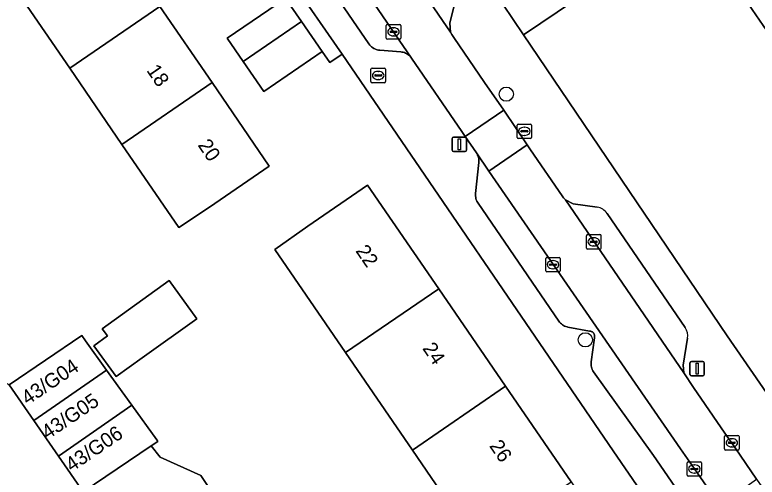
# Model space of a CAD drawing. Extents: x 157445 to 158888, y 383061 to 384688.
# Drawn here: x 158346.2 to 158397.4, y 383546.2 to 383578.1 of the extents above; entities that cross this region are included whole.
import ezdxf

# ---------------------------------------------------------------- set-up
doc = ezdxf.new("R2010")
doc.units = 0
for name, color, linetype in [('IMGEO_Boom', 7, 'Continuous'), ('IMGEO_Brandkraan', 7, 'Continuous'), ('IMGEO_Erf', 7, 'Continuous'), ('IMGEO_Kolk', 7, 'Continuous'), ('IMGEO_Lichtmast', 7, 'Continuous'), ('IMGEO_Pand', 7, 'Continuous'), ('IMGEO_Pand_nummerreeks', 7, 'Continuous'), ('IMGEO_Parkeervlak_open', 7, 'Continuous'), ('IMGEO_Rijbaan_lokaal_open', 7, 'Continuous'), ('IMGEO_Rioolput', 7, 'Continuous'), ('IMGEO_Voetpad_open', 7, 'Continuous')]:
    doc.layers.add(name, color=color, linetype=linetype)

msp = doc.modelspace()

# ---------------------------------------------------------------- linework, layer by layer
at = {"layer": 'IMGEO_Boom'}
for centre in [(158380.11, 383572.654), (158385.563, 383555.714)]:
    msp.add_circle(centre, 0.489, dxfattribs=at)
at = {"layer": 'IMGEO_Brandkraan'}
for p, q in [((158370.774, 383573.518), (158370.774, 383574.37)), ((158370.849, 383574.444), (158371.701, 383574.444)), ((158371.262, 383574.224), (158371.287, 383574.224)), ((158371.775, 383574.37), (158371.775, 383573.518)), ((158371.033, 383573.938), (158371.033, 383573.95)), ((158371.471, 383573.901), (158371.073, 383573.901)), ((158371.076, 383573.987), (158371.474, 383573.987)), ((158371.285, 383573.664), (158371.26, 383573.664)), ((158371.517, 383573.95), (158371.517, 383573.938)), ((158371.701, 383573.444), (158370.849, 383573.444))]:
    msp.add_line(p, q, dxfattribs=at)
for points in [[(158370.774, 383573.518), (158370.774, 383574.37)], [(158370.849, 383574.444), (158371.701, 383574.444)], [(158371.775, 383574.37), (158371.775, 383573.518)], [(158371.701, 383573.444), (158370.849, 383573.444)]]:
    msp.add_lwpolyline(points, dxfattribs=at)
for centre, radius, start, end in [((158370.851, 383574.368), 0.0765, 91.552, 178.448), ((158370.851, 383574.368), 0.0765, 91.552, 178.448), ((158371.699, 383574.368), 0.0765, 1.552, 88.448), ((158371.699, 383574.368), 0.0765, 1.552, 88.448), ((158370.851, 383573.52), 0.0765, 181.552, 268.448), ((158370.851, 383573.52), 0.0765, 181.552, 268.448), ((158371.073, 383573.947), 0.0403, 85.8775, 175.7526), ((158371.07, 383573.937), 0.0366, 178.938, 274.7102), ((158371.474, 383573.944), 0.043, 264.8664, 352.4533), ((158371.478, 383573.949), 0.0386, 1.7309, 96.639), ((158371.699, 383573.52), 0.0765, 271.552, 358.448), ((158371.699, 383573.52), 0.0765, 271.552, 358.448)]:
    msp.add_arc(centre, radius, start, end, dxfattribs=at)
for centre, major_axis, ratio, start_param, end_param in [((158371.261, 383573.944), (-0.387, 0.002), 0.722429, 4.712389, 7.853982), ((158371.286, 383573.944), (-0.39, 0.002), 0.717154, 1.570796, 4.712389)]:
    msp.add_ellipse(centre, major_axis=major_axis, ratio=ratio, start_param=start_param, end_param=end_param, dxfattribs=at)
at = {"layer": 'IMGEO_Erf'}
for points in [[(158408.242, 383562.26), (158403.471, 383569.202), (158398.852, 383575.923), (158394.292, 383582.559), (158394.772, 383582.889), (158393.976, 383584.046), (158390.887, 383581.884), (158387.139, 383580.7), (158381.294, 383576.743), (158395.339, 383555.995), (158401.657, 383546.866), (158413.516, 383554.939), (158412.899, 383555.81), (158412.746, 383555.705)], [(158369.021, 383554.827), (158364.143, 383561.941), (158366.421, 383563.548), (158370.544, 383566.376), (158375.445, 383559.233), (158380.059, 383552.508), (158384.578, 383545.922), (158388.997, 383539.482), (158383.049, 383535.405), (158382.953, 383535.339), (158380.066, 383539.424), (158378.566, 383541.605), (158378.241, 383541.382), (158378.15, 383541.514), (158373.633, 383548.102)], [(158354.989, 383554.46), (158353.196, 383553.173), (158351.663, 383555.307), (158352.598, 383555.979), (158352.239, 383556.478), (158356.862, 383559.8), (158358.754, 383557.166)]]:
    msp.add_lwpolyline(points, close=True, dxfattribs=at)
for points in [[(158356.205, 383578.705), (158359.811, 383573.447), (158363.753, 383567.698), (158359.63, 383564.87), (158357.522, 383563.458), (158353.596, 383569.184), (158349.99, 383574.443), (158346.539, 383579.477)], [(158392.647, 383540.516), (158387.473, 383548.067), (158368.778, 383575.402), (158367.942, 383574.829), (158367.397, 383575.594), (158363.38, 383572.839), (158361.954, 383574.917), (158360.857, 383576.517), (158364.874, 383579.272)], [(158345.821, 383552.606), (158350.82, 383556.005), (158351.078, 383555.647), (158352.533, 383553.624), (158354.278, 383551.198), (158355.994, 383548.811), (158356.07, 383548.706), (158355.615, 383548.4), (158356.238, 383547.619), (158359.035, 383546.353), (158359.64, 383545.449)]]:
    msp.add_lwpolyline(points, dxfattribs=at)
at = {"layer": 'IMGEO_Kolk'}
for p, q in [((158371.828, 383576.526), (158371.828, 383577.378)), ((158371.903, 383577.452), (158372.755, 383577.452)), ((158372.316, 383577.232), (158372.341, 383577.232)), ((158372.829, 383577.378), (158372.829, 383576.526)), ((158372.087, 383576.946), (158372.087, 383576.958)), ((158372.525, 383576.909), (158372.127, 383576.909)), ((158372.13, 383576.995), (158372.528, 383576.995)), ((158372.339, 383576.672), (158372.314, 383576.672)), ((158372.571, 383576.958), (158372.571, 383576.946)), ((158372.755, 383576.452), (158371.903, 383576.452)), ((158385.642, 383562.043), (158385.642, 383562.895)), ((158385.717, 383562.969), (158386.569, 383562.969)), ((158386.13, 383562.749), (158386.155, 383562.749)), ((158386.643, 383562.895), (158386.643, 383562.043)), ((158385.901, 383562.463), (158385.901, 383562.475)), ((158386.339, 383562.426), (158385.941, 383562.426)), ((158385.944, 383562.512), (158386.342, 383562.512)), ((158386.385, 383562.475), (158386.385, 383562.463)), ((158386.569, 383561.969), (158385.717, 383561.969)), ((158386.153, 383562.189), (158386.128, 383562.189)), ((158382.83, 383560.47), (158382.83, 383561.322)), ((158382.905, 383561.396), (158383.757, 383561.396)), ((158383.831, 383561.322), (158383.831, 383560.47)), ((158383.089, 383560.89), (158383.089, 383560.902)), ((158383.527, 383560.853), (158383.129, 383560.853)), ((158383.132, 383560.939), (158383.53, 383560.939)), ((158383.318, 383561.176), (158383.343, 383561.176)), ((158383.573, 383560.902), (158383.573, 383560.89)), ((158383.757, 383560.396), (158382.905, 383560.396)), ((158383.341, 383560.616), (158383.316, 383560.616)), ((158395.167, 383548.186), (158395.167, 383549.038)), ((158395.242, 383549.112), (158396.094, 383549.112)), ((158396.168, 383549.038), (158396.168, 383548.186)), ((158395.426, 383548.606), (158395.426, 383548.618)), ((158395.864, 383548.569), (158395.466, 383548.569)), ((158395.469, 383548.655), (158395.867, 383548.655)), ((158395.655, 383548.892), (158395.68, 383548.892)), ((158395.91, 383548.618), (158395.91, 383548.606)), ((158396.094, 383548.112), (158395.242, 383548.112)), ((158395.678, 383548.332), (158395.653, 383548.332)), ((158392.583, 383546.381), (158392.583, 383547.233)), ((158392.658, 383547.307), (158393.51, 383547.307)), ((158392.885, 383546.85), (158393.283, 383546.85)), ((158393.071, 383547.087), (158393.096, 383547.087)), ((158393.584, 383547.233), (158393.584, 383546.381)), ((158392.842, 383546.801), (158392.842, 383546.813)), ((158393.28, 383546.764), (158392.882, 383546.764)), ((158393.094, 383546.527), (158393.069, 383546.527)), ((158393.326, 383546.813), (158393.326, 383546.801)), ((158393.51, 383546.307), (158392.658, 383546.307))]:
    msp.add_line(p, q, dxfattribs=at)
for points in [[(158371.828, 383576.526), (158371.828, 383577.378)], [(158371.903, 383577.452), (158372.755, 383577.452)], [(158372.829, 383577.378), (158372.829, 383576.526)], [(158372.755, 383576.452), (158371.903, 383576.452)], [(158385.642, 383562.043), (158385.642, 383562.895)], [(158385.717, 383562.969), (158386.569, 383562.969)], [(158386.643, 383562.895), (158386.643, 383562.043)], [(158386.569, 383561.969), (158385.717, 383561.969)], [(158382.83, 383560.47), (158382.83, 383561.322)], [(158382.905, 383561.396), (158383.757, 383561.396)], [(158383.831, 383561.322), (158383.831, 383560.47)], [(158383.757, 383560.396), (158382.905, 383560.396)], [(158395.167, 383548.186), (158395.167, 383549.038)], [(158395.242, 383549.112), (158396.094, 383549.112)], [(158396.168, 383549.038), (158396.168, 383548.186)], [(158396.094, 383548.112), (158395.242, 383548.112)], [(158392.583, 383546.381), (158392.583, 383547.233)], [(158392.658, 383547.307), (158393.51, 383547.307)], [(158393.584, 383547.233), (158393.584, 383546.381)], [(158393.51, 383546.307), (158392.658, 383546.307)]]:
    msp.add_lwpolyline(points, dxfattribs=at)
for centre, radius, start, end in [((158371.905, 383577.376), 0.0765, 91.552, 178.448), ((158371.905, 383577.376), 0.0765, 91.552, 178.448), ((158372.753, 383577.376), 0.0765, 1.552, 88.448), ((158372.753, 383577.376), 0.0765, 1.552, 88.448), ((158372.127, 383576.955), 0.0403, 85.8775, 175.7526), ((158372.124, 383576.945), 0.0366, 178.938, 274.7102), ((158372.528, 383576.952), 0.043, 264.8664, 352.4533), ((158372.532, 383576.957), 0.0386, 1.7309, 96.639), ((158371.905, 383576.528), 0.0765, 181.552, 268.448), ((158371.905, 383576.528), 0.0765, 181.552, 268.448), ((158372.753, 383576.528), 0.0765, 271.552, 358.448), ((158372.753, 383576.528), 0.0765, 271.552, 358.448), ((158385.719, 383562.893), 0.0765, 91.552, 178.448), ((158385.719, 383562.893), 0.0765, 91.552, 178.448), ((158386.567, 383562.893), 0.0765, 1.552, 88.448), ((158386.567, 383562.893), 0.0765, 1.552, 88.448), ((158385.941, 383562.472), 0.0403, 85.8775, 175.7526), ((158385.938, 383562.462), 0.0366, 178.938, 274.7102), ((158386.342, 383562.469), 0.043, 264.8664, 352.4533), ((158386.346, 383562.474), 0.0386, 1.7309, 96.639), ((158385.719, 383562.045), 0.0765, 181.552, 268.448), ((158385.719, 383562.045), 0.0765, 181.552, 268.448), ((158386.567, 383562.045), 0.0765, 271.552, 358.448), ((158386.567, 383562.045), 0.0765, 271.552, 358.448), ((158382.907, 383561.32), 0.0765, 91.552, 178.448), ((158382.907, 383561.32), 0.0765, 91.552, 178.448), ((158383.755, 383561.32), 0.0765, 1.552, 88.448), ((158383.755, 383561.32), 0.0765, 1.552, 88.448), ((158383.129, 383560.899), 0.0403, 85.8775, 175.7526), ((158383.126, 383560.889), 0.0366, 178.938, 274.7102), ((158383.53, 383560.896), 0.043, 264.8664, 352.4533), ((158383.534, 383560.901), 0.0386, 1.7309, 96.639), ((158382.907, 383560.472), 0.0765, 181.552, 268.448), ((158382.907, 383560.472), 0.0765, 181.552, 268.448), ((158383.755, 383560.472), 0.0765, 271.552, 358.448), ((158383.755, 383560.472), 0.0765, 271.552, 358.448), ((158395.244, 383549.036), 0.0765, 91.552, 178.448), ((158395.244, 383549.036), 0.0765, 91.552, 178.448), ((158396.092, 383549.036), 0.0765, 1.552, 88.448), ((158396.092, 383549.036), 0.0765, 1.552, 88.448), ((158395.466, 383548.615), 0.0403, 85.8775, 175.7526), ((158395.463, 383548.605), 0.0366, 178.938, 274.7102), ((158395.867, 383548.612), 0.043, 264.8664, 352.4533), ((158395.871, 383548.617), 0.0386, 1.7309, 96.639), ((158395.244, 383548.188), 0.0765, 181.552, 268.448), ((158395.244, 383548.188), 0.0765, 181.552, 268.448), ((158396.092, 383548.188), 0.0765, 271.552, 358.448), ((158396.092, 383548.188), 0.0765, 271.552, 358.448), ((158392.66, 383547.231), 0.0765, 91.552, 178.448), ((158392.66, 383547.231), 0.0765, 91.552, 178.448), ((158392.882, 383546.81), 0.0403, 85.8775, 175.7526), ((158393.287, 383546.812), 0.0386, 1.7309, 96.639), ((158393.508, 383547.231), 0.0765, 1.552, 88.448), ((158393.508, 383547.231), 0.0765, 1.552, 88.448), ((158392.66, 383546.383), 0.0765, 181.552, 268.448), ((158392.66, 383546.383), 0.0765, 181.552, 268.448), ((158392.879, 383546.8), 0.0366, 178.938, 274.7102), ((158393.283, 383546.807), 0.043, 264.8664, 352.4533), ((158393.508, 383546.383), 0.0765, 271.552, 358.448), ((158393.508, 383546.383), 0.0765, 271.552, 358.448)]:
    msp.add_arc(centre, radius, start, end, dxfattribs=at)
for centre, major_axis, ratio, start_param, end_param in [((158372.315, 383576.952), (-0.387, 0.002), 0.722429, 4.712389, 7.853982), ((158372.34, 383576.952), (-0.39, 0.002), 0.717154, 1.570796, 4.712389), ((158386.129, 383562.469), (-0.387, 0.002), 0.722429, 4.712389, 7.853982), ((158386.154, 383562.469), (-0.39, 0.002), 0.717154, 1.570796, 4.712389), ((158383.317, 383560.896), (-0.387, 0.002), 0.722429, 4.712389, 7.853982), ((158383.342, 383560.896), (-0.39, 0.002), 0.717154, 1.570796, 4.712389), ((158395.654, 383548.612), (-0.387, 0.002), 0.722429, 4.712389, 7.853982), ((158395.679, 383548.612), (-0.39, 0.002), 0.717154, 1.570796, 4.712389), ((158393.07, 383546.807), (-0.387, 0.002), 0.722429, 4.712389, 7.853982), ((158393.095, 383546.807), (-0.39, 0.002), 0.717154, 1.570796, 4.712389)]:
    msp.add_ellipse(centre, major_axis=major_axis, ratio=ratio, start_param=start_param, end_param=end_param, dxfattribs=at)
at = {"layer": 'IMGEO_Lichtmast'}
for p, q in [((158376.378, 383568.797), (158376.378, 383569.597)), ((158376.378, 383569.597), (158376.378, 383568.797)), ((158376.478, 383569.697), (158377.268, 383569.697)), ((158377.268, 383569.697), (158376.478, 383569.697)), ((158377.368, 383569.597), (158377.368, 383568.797)), ((158377.368, 383568.797), (158377.368, 383569.597)), ((158377.268, 383568.697), (158376.478, 383568.697)), ((158376.478, 383568.697), (158377.268, 383568.697)), ((158392.781, 383553.321), (158392.781, 383554.121)), ((158392.781, 383554.121), (158392.781, 383553.321)), ((158392.881, 383554.221), (158393.671, 383554.221)), ((158393.671, 383554.221), (158392.881, 383554.221)), ((158393.771, 383554.121), (158393.771, 383553.321)), ((158393.771, 383553.321), (158393.771, 383554.121)), ((158393.671, 383553.221), (158392.881, 383553.221)), ((158392.881, 383553.221), (158393.671, 383553.221))]:
    msp.add_line(p, q, dxfattribs=at)
for points in [[(158376.798, 383569.572), (158376.948, 383569.572), (158376.948, 383568.822), (158376.798, 383568.822), (158376.798, 383569.572)], [(158393.201, 383554.096), (158393.351, 383554.096), (158393.351, 383553.346), (158393.201, 383553.346), (158393.201, 383554.096)]]:
    msp.add_lwpolyline(points, dxfattribs=at)
for centre, start, end in [((158376.478, 383569.597), 90, 180), ((158376.478, 383569.597), 90, 180), ((158377.268, 383569.597), 0, 90), ((158377.268, 383569.597), 360, 90), ((158376.478, 383568.797), 180, 270), ((158376.478, 383568.797), 180, 270), ((158377.268, 383568.797), 270, 0), ((158377.268, 383568.797), 270, 0), ((158392.881, 383554.121), 90, 180), ((158392.881, 383554.121), 90, 180), ((158393.671, 383554.121), 0, 90), ((158393.671, 383554.121), 360, 90), ((158392.881, 383553.321), 180, 270), ((158392.881, 383553.321), 180, 270), ((158393.671, 383553.321), 270, 0), ((158393.671, 383553.321), 270, 0)]:
    msp.add_arc(centre, 0.1, start, end, dxfattribs=at)
at = {"layer": 'IMGEO_Pand'}
for points in [[(158400.333, 383586.71), (158398.617, 383585.531), (158394.772, 383582.889), (158394.292, 383582.559), (158398.852, 383575.923), (158404.894, 383580.072)], [(158356.205, 383578.705), (158352.753, 383583.738), (158346.539, 383579.477), (158349.99, 383574.443)], [(158361.954, 383574.917), (158365.971, 383577.672), (158364.874, 383579.272), (158360.857, 383576.517)], [(158356.205, 383578.705), (158349.99, 383574.443), (158353.596, 383569.184), (158359.811, 383573.447)], [(158361.954, 383574.917), (158363.38, 383572.839), (158367.397, 383575.594), (158365.971, 383577.672)], [(158353.596, 383569.184), (158357.522, 383563.458), (158359.63, 383564.87), (158363.753, 383567.698), (158359.811, 383573.447)], [(158375.445, 383559.233), (158370.544, 383566.376), (158366.421, 383563.548), (158364.143, 383561.941), (158369.021, 383554.827)], [(158358.754, 383557.166), (158356.862, 383559.8), (158352.239, 383556.478), (158352.598, 383555.979), (158351.663, 383555.307), (158353.196, 383553.173), (158354.989, 383554.46)], [(158375.445, 383559.233), (158369.021, 383554.827), (158373.633, 383548.102), (158380.059, 383552.508)], [(158347.524, 383550.15), (158352.533, 383553.624), (158351.078, 383555.647), (158350.82, 383556.005), (158345.821, 383552.606)], [(158347.524, 383550.15), (158349.226, 383547.695), (158354.278, 383551.198), (158352.533, 383553.624)], [(158378.15, 383541.514), (158384.578, 383545.922), (158380.059, 383552.508), (158373.633, 383548.102)], [(158355.615, 383548.4), (158356.07, 383548.706), (158355.994, 383548.811), (158354.278, 383551.198), (158349.226, 383547.695), (158350.929, 383545.24)]]:
    msp.add_lwpolyline(points, close=True, dxfattribs=at)
at = {"layer": 'IMGEO_Parkeervlak_open'}
for points in [[(158358.33, 383603.102), (158358.573, 383602.748), (158376.265, 383576.928), (158376.215, 383577.545), (158376.594, 383579.144)], [(158365.613, 383583.447), (158370.636, 383576.115), (158370.69, 383576.043), (158370.75, 383575.977), (158370.816, 383575.916), (158370.888, 383575.862), (158370.963, 383575.814), (158371.043, 383575.773), (158371.126, 383575.739), (158371.212, 383575.713), (158371.3, 383575.694), (158371.383, 383575.684), (158372.827, 383575.57), (158372.909, 383575.56), (158372.996, 383575.542), (158373.082, 383575.516), (158373.165, 383575.482), (158373.245, 383575.441), (158373.321, 383575.393), (158373.392, 383575.338), (158373.458, 383575.278), (158373.518, 383575.211), (158373.572, 383575.14), (158355.908, 383600.921)], [(158394.739, 383544.42), (158393.085, 383546.807), (158392.129, 383548.205), (158378.915, 383567.351), (158378.05, 383568.604), (158378.093, 383568.536), (158378.134, 383568.456), (158378.168, 383568.373), (158378.194, 383568.288), (158378.212, 383568.2), (158378.223, 383568.111), (158378.225, 383568.021), (158378.22, 383567.932), (158377.992, 383565.805), (158377.986, 383565.716), (158377.988, 383565.627), (158377.999, 383565.539), (158378.016, 383565.452), (158378.042, 383565.367), (158378.075, 383565.284), (158378.116, 383565.205), (158378.161, 383565.133), (158383.729, 383557.007), (158383.783, 383556.935), (158383.843, 383556.869), (158383.91, 383556.808), (158383.981, 383556.753), (158384.057, 383556.705), (158384.136, 383556.664), (158384.22, 383556.63), (158384.305, 383556.603), (158384.365, 383556.59), (158385.851, 383556.305), (158385.875, 383556.305), (158385.905, 383556.303), (158385.935, 383556.298), (158385.964, 383556.29), (158385.993, 383556.28), (158386.02, 383556.267), (158386.047, 383556.252), (158386.072, 383556.235), (158386.095, 383556.215), (158386.116, 383556.194), (158386.136, 383556.17), (158386.153, 383556.145), (158386.168, 383556.119), (158386.18, 383556.091), (158386.19, 383556.062), (158386.197, 383556.033), (158386.202, 383556.003), (158386.204, 383555.972), (158386.203, 383555.942), (158386.2, 383555.912), (158386.194, 383555.882), (158386.185, 383555.853), (158385.968, 383554.191), (158385.96, 383554.102), (158385.961, 383554.012), (158385.969, 383553.923), (158385.985, 383553.835), (158386.01, 383553.748), (158386.041, 383553.665), (158386.08, 383553.584), (158386.126, 383553.507), (158386.134, 383553.496), (158390.269, 383547.741), (158391.981, 383545.228)], [(158386.381, 383564.86), (158384.73, 383565.1), (158384.193, 383565.357), (158392.359, 383553.441), (158392.309, 383553.955), (158392.62, 383555.823)], [(158392.459, 383556.553), (158387.062, 383564.435)]]:
    msp.add_lwpolyline(points, dxfattribs=at)
for centre, radius, start, end in [((158386.237, 383563.872), 0.999, 34.3321, 81.7327), ((158391.631, 383555.988), 1.002, 350.5444, 34.3303)]:
    msp.add_arc(centre, radius, start, end, dxfattribs=at)
at = {"layer": 'IMGEO_Rijbaan_lokaal_open'}
for points in [[(158379.93, 383571.54), (158378.609, 383573.469), (158376.494, 383576.557), (158376.35, 383576.768), (158376.265, 383576.928), (158358.573, 383602.748), (158355.908, 383600.921), (158373.572, 383575.14), (158377.037, 383570.083), (158377.282, 383569.724)], [(158378.05, 383568.604), (158378.915, 383567.351), (158381.557, 383569.164), (158379.93, 383571.54), (158377.282, 383569.724)], [(158394.825, 383544.297), (158397.372, 383546.108), (158395.903, 383548.268), (158395.181, 383549.268), (158393.025, 383552.415), (158392.359, 383553.441), (158384.193, 383565.357), (158384.063, 383565.505), (158383.964, 383565.649), (158381.789, 383568.826), (158381.557, 383569.164), (158378.915, 383567.351), (158392.129, 383548.205), (158393.085, 383546.807), (158394.739, 383544.42)]]:
    msp.add_lwpolyline(points, close=True, dxfattribs=at)
msp.add_lwpolyline([(158359.64, 383545.449), (158359.035, 383546.353), (158356.238, 383547.619), (158355.615, 383548.4), (158350.929, 383545.24), (158349.226, 383547.695), (158347.524, 383550.15), (158345.821, 383552.606), (158345.465, 383552.774), (158344.206, 383552.119), (158342.883, 383551.43), (158341.323, 383542.746)], dxfattribs=at)
at = {"layer": 'IMGEO_Rioolput'}
for p, q in [((158380.854, 383569.668), (158380.854, 383570.52)), ((158380.929, 383570.594), (158381.781, 383570.594)), ((158381.855, 383570.52), (158381.855, 383569.668)), ((158381.113, 383570.088), (158381.113, 383570.1)), ((158381.551, 383570.051), (158381.153, 383570.051)), ((158381.156, 383570.137), (158381.554, 383570.137)), ((158381.342, 383570.374), (158381.367, 383570.374)), ((158381.597, 383570.1), (158381.597, 383570.088)), ((158381.781, 383569.594), (158380.929, 383569.594)), ((158381.365, 383569.814), (158381.34, 383569.814))]:
    msp.add_line(p, q, dxfattribs=at)
for points in [[(158380.854, 383569.668), (158380.854, 383570.52)], [(158380.929, 383570.594), (158381.781, 383570.594)], [(158381.855, 383570.52), (158381.855, 383569.668)], [(158381.781, 383569.594), (158380.929, 383569.594)]]:
    msp.add_lwpolyline(points, dxfattribs=at)
for centre, radius, start, end in [((158380.931, 383570.518), 0.0765, 91.552, 178.448), ((158380.931, 383570.518), 0.0765, 91.552, 178.448), ((158381.779, 383570.518), 0.0765, 1.552, 88.448), ((158381.779, 383570.518), 0.0765, 1.552, 88.448), ((158381.153, 383570.097), 0.0403, 85.8775, 175.7526), ((158381.15, 383570.087), 0.0366, 178.938, 274.7102), ((158381.554, 383570.094), 0.043, 264.8664, 352.4533), ((158381.558, 383570.099), 0.0386, 1.7309, 96.639), ((158380.931, 383569.67), 0.0765, 181.552, 268.448), ((158380.931, 383569.67), 0.0765, 181.552, 268.448), ((158381.779, 383569.67), 0.0765, 271.552, 358.448), ((158381.779, 383569.67), 0.0765, 271.552, 358.448)]:
    msp.add_arc(centre, radius, start, end, dxfattribs=at)
for centre, major_axis, ratio, start_param, end_param in [((158381.341, 383570.094), (-0.387, 0.002), 0.722429, 4.712389, 7.853982), ((158381.366, 383570.094), (-0.39, 0.002), 0.717154, 1.570796, 4.712389)]:
    msp.add_ellipse(centre, major_axis=major_axis, ratio=ratio, start_param=start_param, end_param=end_param, dxfattribs=at)
at = {"layer": 'IMGEO_Voetpad_open'}
for points in [[(158381.294, 383576.743), (158379.861, 383578.861), (158344.479, 383630.555), (158345.335, 383633.242), (158341.513, 383630.675), (158340.913, 383628.521), (158341.005, 383628.389)], [(158400.619, 383590.551), (158391.649, 383584.421), (158390.5, 383586.094), (158387.454, 383584.001), (158379.861, 383578.861), (158381.294, 383576.743), (158387.139, 383580.7), (158390.887, 383581.884), (158393.976, 383584.046), (158393.923, 383584.124), (158397.768, 383586.766)], [(158391.981, 383545.228), (158390.269, 383547.741), (158386.134, 383553.496), (158386.126, 383553.507), (158386.08, 383553.584), (158386.041, 383553.665), (158386.01, 383553.748), (158385.985, 383553.835), (158385.969, 383553.923), (158385.961, 383554.012), (158385.96, 383554.102), (158385.968, 383554.191), (158386.185, 383555.853), (158386.194, 383555.882), (158386.2, 383555.912), (158386.203, 383555.942), (158386.204, 383555.972), (158386.202, 383556.003), (158386.197, 383556.033), (158386.19, 383556.062), (158386.18, 383556.091), (158386.168, 383556.119), (158386.153, 383556.145), (158386.136, 383556.17), (158386.116, 383556.194), (158386.095, 383556.215), (158386.072, 383556.235), (158386.047, 383556.252), (158386.02, 383556.267), (158385.993, 383556.28), (158385.964, 383556.29), (158385.935, 383556.298), (158385.905, 383556.303), (158385.875, 383556.305), (158385.851, 383556.305), (158384.365, 383556.59), (158384.305, 383556.603), (158384.22, 383556.63), (158384.136, 383556.664), (158384.057, 383556.705), (158383.981, 383556.753), (158383.91, 383556.808), (158383.843, 383556.869), (158383.783, 383556.935), (158383.729, 383557.007), (158378.161, 383565.133), (158378.116, 383565.205), (158378.075, 383565.284), (158378.042, 383565.367), (158378.016, 383565.452), (158377.999, 383565.539), (158377.988, 383565.627), (158377.986, 383565.716), (158377.992, 383565.805), (158378.22, 383567.932), (158378.225, 383568.021), (158378.223, 383568.111), (158378.212, 383568.2), (158378.194, 383568.288), (158378.168, 383568.373), (158378.134, 383568.456), (158378.093, 383568.536), (158378.05, 383568.604), (158377.282, 383569.724), (158377.037, 383570.083), (158373.572, 383575.14), (158373.518, 383575.211), (158373.458, 383575.278), (158373.392, 383575.338), (158373.321, 383575.393), (158373.245, 383575.441), (158373.165, 383575.482), (158373.082, 383575.516), (158372.996, 383575.542), (158372.909, 383575.56), (158372.827, 383575.57), (158371.383, 383575.684), (158371.3, 383575.694), (158371.212, 383575.713), (158371.126, 383575.739), (158371.043, 383575.773), (158370.963, 383575.814), (158370.888, 383575.862), (158370.816, 383575.916), (158370.75, 383575.977), (158370.69, 383576.043), (158370.636, 383576.115), (158365.613, 383583.447)], [(158365.186, 383580.634), (158368.778, 383575.402), (158387.473, 383548.067), (158392.647, 383540.516)], [(158376.594, 383579.144), (158376.215, 383577.545), (158376.265, 383576.928), (158376.35, 383576.768), (158376.494, 383576.557), (158378.609, 383573.469), (158379.93, 383571.54), (158381.557, 383569.164), (158381.789, 383568.826), (158383.964, 383565.649), (158384.063, 383565.505), (158384.193, 383565.357), (158384.73, 383565.1), (158386.381, 383564.86)], [(158392.62, 383555.823), (158392.309, 383553.955), (158392.359, 383553.441), (158393.025, 383552.415), (158395.181, 383549.268), (158395.903, 383548.268), (158397.372, 383546.108), (158398.962, 383543.824), (158399.231, 383543.442), (158399.469, 383543.145), (158404.233, 383546.325), (158401.657, 383546.866), (158395.339, 383555.995), (158381.294, 383576.743)], [(158387.062, 383564.435), (158392.459, 383556.553)]]:
    msp.add_lwpolyline(points, dxfattribs=at)
msp.add_lwpolyline([(158365.186, 383580.634), (158364.346, 383580.059), (158364.874, 383579.272), (158365.971, 383577.672), (158367.397, 383575.594), (158367.942, 383574.829), (158368.778, 383575.402)], close=True, dxfattribs=at)
for centre, radius, start, end in [((158386.237, 383563.872), 0.999, 34.3321, 81.7327), ((158391.631, 383555.988), 1.002, 350.5444, 34.3303)]:
    msp.add_arc(centre, radius, start, end, dxfattribs=at)

# ---------------------------------------------------------------- texts
at = {"layer": 'IMGEO_Pand_nummerreeks'}
for s, rotation, p in [('18', 304.4411, (158355.254, 383574.291)), ('20', 304.4411, (158358.789, 383569.137)), ('22', 304.4555, (158369.676, 383561.843)), ('24', 304.4555, (158374.292, 383555.117)), ('43/G04', 34.1031, (158347.084, 383551.178)), ('43/G05', 34.1031, (158348.474, 383548.809)), ('43/G06', 34.1031, (158350.122, 383546.569)), ('26', 304.4555, (158378.905, 383548.394))]:
    msp.add_text(s, height=1, rotation=rotation, dxfattribs=at).set_placement(p)

doc.saveas('drawing.dxf')
